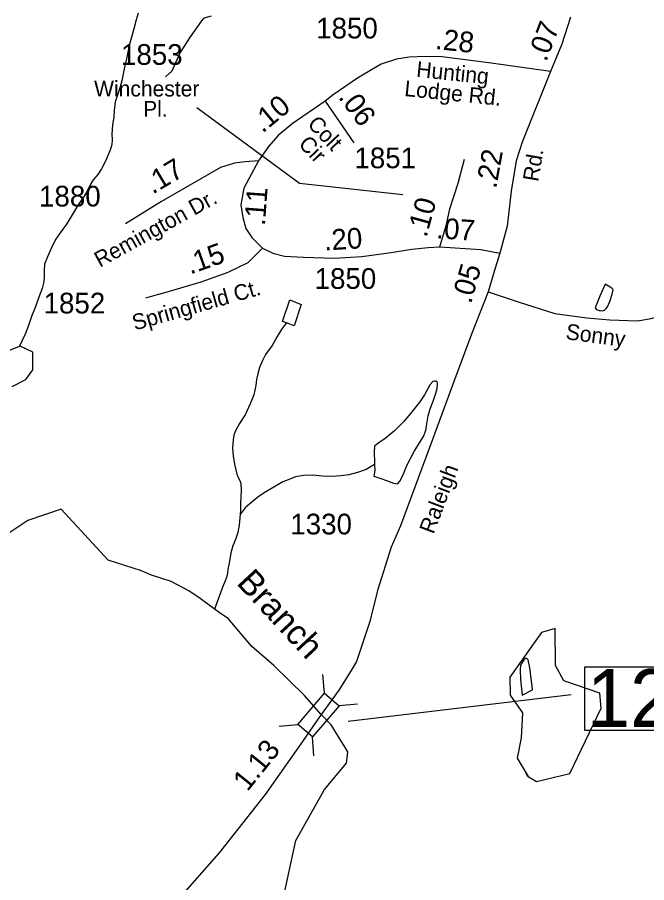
# Model space of a CAD drawing. Extents: x 2082433 to 2279600, y 546599 to 755198.
# Drawn here: x 2137017 to 2140814, y 651046 to 656269 of the extents above; entities that cross this region are included whole.
import ezdxf

# ---------------------------------------------------------------- set-up
doc = ezdxf.new("R2010")
doc.units = 0
for name, color, linetype in [('Exist Hydrographic Creek Single Shore', 7, 'Continuous'), ('Exist Hydrographic Creek Single Shore Label', 7, 'Continuous'), ('Exist Hydrographic Misc Water Feature', 7, 'Continuous'), ('Exist Hydrographic Pond Under 1500 Sq Ft', 7, 'Continuous'), ('Exist Road Non-System Type 51', 7, 'Continuous'), ('Exist Road Secondary Mileage Hundredths English Label', 7, 'Continuous'), ('Exist Road Secondary Structure Standard Bridge CELL', 7, 'Continuous'), ('Exist Road Secondary Structure Standard Bridge Number Label', 7, 'Continuous'), ('Exist Road Secondary Type 51 Attributed', 7, 'Continuous'), ('Exist Road Secondary Type 51 Label', 7, 'Continuous'), ('Exist Road Secondary Type 51 Number Label', 7, 'Continuous')]:
    doc.layers.add(name, color=color, linetype=linetype)

msp = doc.modelspace()

# ---------------------------------------------------------------- linework, layer by layer
at = {"layer": 'Exist Hydrographic Creek Single Shore'}
for points in [[(2138641.4, 654424.1), (2138613.7, 654388.1), (2138585.6, 654342.1), (2138554, 654287.6), (2138514.4, 654233.6), (2138496.4, 654197.4), (2138478.3, 654155.5), (2138469.1, 654117.2), (2138461.3, 654083.4), (2138455.4, 654047.5), (2138443.5, 653991.3), (2138421.3, 653935.4), (2138391.6, 653869.3), (2138358.4, 653817.2), (2138334.4, 653772.9), (2138324.5, 653746.8), (2138318.6, 653719), (2138314.9, 653668.8), (2138319.2, 653622.7), (2138327.4, 653572.8), (2138335.4, 653537.1), (2138343.8, 653503), (2138359.6, 653473.1), (2138365.6, 653455.1), (2138368, 653413.4), (2138364.3, 653335.3), (2138364.7, 653291.4), (2138362.5, 653271)], [(2136986.3, 654041.5), (2137069.3, 654082.5), (2137111.1, 654140.7), (2137110.3, 654248.9), (2137035.3, 654283.3), (2136969.2, 654258.4)], [(2139172.8, 653570.7), (2139121, 653540.4), (2139069.1, 653522.3), (2139017.4, 653508.2), (2138969.2, 653502.1), (2138917.6, 653497.8), (2138857.5, 653499.1), (2138799.4, 653505.1), (2138743.3, 653503), (2138695.5, 653496.5), (2138651.6, 653478.3), (2138619.4, 653466.2), (2138599.5, 653454.2), (2138564, 653434), (2138506, 653399.8), (2138468.1, 653373.5), (2138420.1, 653333.3), (2138392.4, 653307.5), (2138374.8, 653283.4), (2138362.5, 653271)], [(2138600.2, 650856.3), (2138698.2, 651300.4), (2138871.1, 651608.5), (2139004.2, 651766.6), (2139012.1, 651835.3), (2138911.7, 651999.1), (2138850.6, 652061.1), (2138749.5, 652174.9), (2138565.5, 652356.7), (2138431.3, 652472.2), (2138290.3, 652640.4), (2138248.6, 652666.1), (2138212.7, 652692.2), (2138120.1, 652762.1), (2138051.2, 652806.7), (2137945.8, 652863.4), (2137820.2, 652904), (2137767.5, 652928.3), (2137566.1, 652993.1), (2137281.1, 653300.7), (2137081.2, 653232.6), (2136973.1, 653159.4)], [(2138362.5, 653271), (2138360.6, 653247.4), (2138356.7, 653203.4), (2138347.3, 653159.4), (2138333.6, 653117.2), (2138317.4, 653079.1), (2138305.3, 653037.2), (2138295.8, 652974.9), (2138288.3, 652937.1), (2138286, 652913.2), (2138278.6, 652887.1), (2138252.6, 652822.9), (2138206.7, 652696.5)]]:
    msp.add_lwpolyline(points, dxfattribs=at)
at = {"layer": 'Exist Hydrographic Misc Water Feature'}
msp.add_line((2140096.6, 651686.8), (2140084.5, 651709.3), dxfattribs=at)
for points in [[(2137745.7, 656293.4), (2137734, 656253.5), (2137719.8, 656199.6), (2137692.6, 656099.5), (2137675.1, 656017.4), (2137662.8, 655957.2), (2137647.5, 655885.3), (2137637.6, 655849), (2137621.6, 655799.1), (2137607.7, 655759.1), (2137602.1, 655707.2), (2137600.5, 655668.9), (2137592.5, 655617), (2137586.6, 655563.1), (2137589, 655529.1), (2137587.4, 655501), (2137576.9, 655467.2)], [(2137576.9, 655467.2), (2137575.5, 655463), (2137555.6, 655414.9), (2137537.8, 655377.1), (2137526.1, 655354.9), (2137503.7, 655320.9), (2137474.2, 655288.5), (2137454.1, 655254.6), (2137432.2, 655210.5), (2137420.9, 655190.3), (2137402.4, 655162.3), (2137384.6, 655136.2), (2137336.8, 655056.2), (2137313.4, 655020), (2137275.9, 654968.1), (2137247.4, 654927.8), (2137221.8, 654873.7), (2137199.8, 654823.8), (2137182.4, 654779.4), (2137178.5, 654741.5), (2137178.7, 654701.7), (2137176.7, 654671.6), (2137167, 654631.7), (2137153.1, 654595.7), (2137125.6, 654517.5), (2137103.7, 654463.2), (2137084.2, 654409.4), (2137064.3, 654357.2), (2137028.9, 654280.9)], [(2140532.1, 654586.2), (2140502.6, 654516.1), (2140510.8, 654506.3), (2140520.7, 654502.4), (2140528.4, 654498.4), (2140536.6, 654498.4), (2140548.5, 654496.6), (2140560.6, 654502.4), (2140570.1, 654510.7), (2140578.5, 654522.5), (2140592.2, 654554.4), (2140606, 654598.6), (2140612.1, 654624.5), (2140609.6, 654628.5), (2140603.9, 654634.6), (2140564.1, 654658.5), (2140532.1, 654586.2)], [(2138641.4, 654424.1), (2138617.4, 654433.8), (2138660.8, 654564.3), (2138730.5, 654536.3), (2138687.7, 654406.1), (2138641.4, 654424.1)], [(2139172.8, 653570.7), (2139173.3, 653534.5), (2139167.3, 653498.9), (2139203.6, 653486.9), (2139251.4, 653471.2), (2139287.5, 653457.2), (2139299.4, 653455.4), (2139309.6, 653453.4), (2139313.5, 653455.3), (2139325.6, 653469.3), (2139341.6, 653499.3), (2139368.7, 653567.4), (2139410.5, 653647.9), (2139454.2, 653715.9), (2139470.4, 653743.9), (2139480, 653772), (2139483.7, 653786.1), (2139485.8, 653804), (2139495.4, 653864.2), (2139507.1, 653906.2), (2139525.3, 653952.1), (2139543.2, 654000.1), (2139550.8, 654028.2), (2139552.8, 654052.2), (2139552.6, 654062.4), (2139550.3, 654066.4), (2139542.3, 654072), (2139534.8, 654072), (2139524.7, 654069.9), (2139508.9, 654052), (2139473, 653989.6), (2139445.2, 653947.6), (2139397.8, 653887.5), (2139349.8, 653829.4), (2139292, 653773.2), (2139236.2, 653727), (2139198.3, 653700.7), (2139182.7, 653688.8), (2139172.4, 653680.6), (2139172.8, 653664.8), (2139170.4, 653658.6), (2139172.8, 653570.7)], [(2140052.3, 652272.8), (2140062.8, 652177.1), (2140126.3, 652209.3), (2140120.8, 652247.5), (2140109.9, 652343.2), (2140099.7, 652391.4), (2140092.1, 652399), (2140084.1, 652399), (2140073.8, 652391.2), (2140052.3, 652358.8), (2140050.1, 652332.8), (2140052.3, 652272.8)]]:
    msp.add_lwpolyline(points, dxfattribs=at)
at = {"layer": 'Exist Hydrographic Pond Under 1500 Sq Ft'}
msp.add_lwpolyline([(2140150, 651656.9), (2140349.9, 651705.4), (2140540, 652098.5), (2140531, 652190.4), (2140314, 652263.8), (2140264, 652356.6), (2140263, 652579.7), (2140179.9, 652555.2), (2139989, 652286.8), (2139989.8, 652178.5), (2140064.9, 652072), (2140057.9, 651921.3), (2140032.9, 651797.1), (2140100, 651687.5), (2140150, 651656.9)], dxfattribs=at)
at = {"layer": 'Exist Road Non-System Type 51'}
msp.add_lwpolyline([(2138187.2, 656275.5), (2138141.8, 656264.2), (2138127.7, 656247.2), (2138056.8, 656145.2), (2138000.1, 656057.3), (2137969, 655989.3), (2137949.1, 655944), (2137912.3, 655910)], dxfattribs=at)
at = {"layer": 'Exist Road Secondary Structure Standard Bridge CELL'}
for p, q in [((2138870.3, 652189), (2138861.1, 652301.8)), ((2138956.5, 652115.7), (2139069.3, 652124.9)), ((2138596.5, 651991.4), (2138709.3, 652000.5)), ((2138806.7, 651812.7), (2138797.5, 651925.5))]:
    msp.add_line(p, q, dxfattribs=at)
msp.add_lwpolyline([(2138709.3, 652000.5), (2138869.9, 652189.4), (2138958.1, 652114.4), (2138797.5, 651925.5)], close=True, dxfattribs=at)
at = {"layer": 'Exist Road Secondary Structure Standard Bridge Number Label'}
msp.add_line((2139014, 652020.8), (2140357.7, 652182.6), dxfattribs=at)
msp.add_lwpolyline([(2140440.7, 652349.7), (2141369.7, 652349.7), (2141369.7, 651965.6), (2140440.7, 651965.6)], close=True, dxfattribs=at)
at = {"layer": 'Exist Road Secondary Type 51 Attributed'}
for points in [[(2140354.3, 656269.9), (2140303.3, 656106.9), (2140233.9, 655941.1)], [(2140233.9, 655941.1), (2139861.9, 655993.8), (2139579, 656030.5), (2139480.3, 656032.3), (2139380.6, 656028.6), (2139305, 656015.7), (2139211.8, 655986.2), (2139163.8, 655958.5), (2139070.6, 655901.3), (2138923.8, 655800.7), (2138874, 655762.8)], [(2140233.9, 655941.1), (2140062.4, 655516.1), (2140027, 655402.7), (2139997.2, 655219.9), (2139971.7, 655008.8), (2139929.2, 654845.9)], [(2138874, 655762.8), (2138675.6, 655626.3), (2138591.6, 655556.1), (2138532.5, 655488.8), (2138471.6, 655402)], [(2138874, 655762.8), (2139048.4, 655510.9)], [(2138471.6, 655402), (2138392.3, 655397.4), (2138328.6, 655389.1), (2138243.7, 655363.2), (2137886.6, 655156.5), (2137670.6, 655021.8)], [(2138471.6, 655402), (2138384, 655237.7), (2138365.5, 655136.2), (2138377.5, 655060.6), (2138396.9, 654995), (2138432, 654940.6), (2138497.5, 654875.1)], [(2139566.4, 654883.1), (2139606.5, 655018.2), (2139627.6, 655113.3), (2139677.6, 655267.5), (2139715.6, 655413.2)], [(2138497.5, 654875.1), (2138408, 654786.5), (2138287.1, 654729.3), (2138124.6, 654671.1), (2137900.2, 654603.9), (2137862, 654594.4), (2137791.5, 654574.2)], [(2138497.5, 654875.1), (2138559.4, 654845.7), (2138630.2, 654827.4), (2138744.8, 654821.8), (2138931.3, 654815.4), (2139096, 654825.8), (2139258.8, 654847.3), (2139397.4, 654869.7), (2139495.3, 654879.5), (2139566.4, 654883.1)], [(2139566.4, 654883.1), (2139814.1, 654868), (2139929.2, 654845.9)], [(2139929.2, 654845.9), (2139893.8, 654735.4), (2139857, 654612.1)], [(2139857, 654612.1), (2140038.3, 654551.2), (2140260.4, 654481.1), (2140453.7, 654455.2), (2140592.3, 654442.1), (2140758.1, 654436.4), (2140840.3, 654452), (2140880, 654463.3), (2140970.6, 654490.2), (2141078.3, 654529.9), (2141248.3, 654602.2), (2141482.1, 654685.8), (2141545.9, 654704.2), (2141626.7, 654718.4), (2141890.3, 654727.4), (2142078.7, 654729.9), (2142534.9, 654731.1), (2143001.3, 654748.4)], [(2139857, 654612.1), (2139757.2, 654355.7), (2139648, 654064.9), (2139521.3, 653720), (2139328.4, 653199), (2139273.5, 653070.8), (2139190.5, 652810.3), (2139143.9, 652623.3), (2139063.7, 652381.6), (2139032.3, 652327.6), (2138957.9, 652208.2), (2138850.6, 652061.1)], [(2138850.6, 652061.1), (2138723.4, 651878.9), (2138512.9, 651578.7), (2138235.7, 651226.7), (2137773.3, 650700.6), (2137645, 650541.5), (2137421.6, 650292.7), (2137320, 650166.6), (2137186.2, 650015.5), (2137145.4, 649946.7), (2137099.1, 649847), (2137071, 649743), (2137019, 649500)]]:
    msp.add_lwpolyline(points, dxfattribs=at)
at = {"layer": 'Exist Road Secondary Type 51 Number Label'}
msp.add_lwpolyline([(2139342.6, 655198.4), (2138719.9, 655264.9), (2138101.3, 655721.5)], dxfattribs=at)

# ---------------------------------------------------------------- texts
at = {"layer": 'Exist Hydrographic Creek Single Shore Label'}
msp.add_text('Branch', height=150, rotation=312.8143, dxfattribs=at).set_placement((2138334.6, 652851.6))
at = {"layer": 'Exist Road Secondary Mileage Hundredths English Label'}
for s, rotation, p in [('.07', 69.1736, (2140207.9, 655995.9)), ('.28', 353.9621, (2139535.3, 656077.9)), ('.10', 39.6956, (2138496.4, 655566.1)), ('.06', 306.4963, (2138950.3, 655786.3)), ('.22', 79.7023, (2139906.1, 655231.3)), ('.17', 30.8021, (2137833.6, 655198.2)), ('.11', 85.8364, (2138510.9, 655008.5)), ('.10', 74.5271, (2139485.4, 654935.9)), ('.07', 356.116, (2139542.4, 654935.7)), ('.20', 3.5961, (2138870.3, 654860.9)), ('.15', 19.6051, (2138060.4, 654715.9)), ('.05', 74.2096, (2139754.2, 654535.9)), ('1.13', 51.2141, (2138405.9, 651592.2))]:
    msp.add_text(s, height=125, rotation=rotation, dxfattribs=at).set_placement(p)
at = {"layer": 'Exist Road Secondary Structure Standard Bridge Number Label'}
msp.add_text('124', height=350, dxfattribs=at).set_placement((2140453.2, 651985.4))
at = {"layer": 'Exist Road Secondary Type 51 Label'}
for s, rotation, p in [('Hunting', 354.1224, (2139421.3, 655909.5)), ('Winchester', 0.0055, (2137480.5, 655790.9)), (' Lodge Rd.', 354.1224, (2139314.5, 655797.9)), (' Pl.', 0.0055, (2137741.2, 655668.9)), ('Colt', 313.511, (2138762.6, 655619.6)), (' Cir', 313.511, (2138684.2, 655525.1)), ('Rd.', 80.5557, (2140160, 655273.2)), ('Remington Dr.', 28.8481, (2137515.2, 654757.1)), ('Springfield Ct.', 15.8764, (2137726, 654378)), ('Sonny', 352.4567, (2140322, 654326.6)), ('Raleigh', 69.3226, (2139528.3, 653145.4))]:
    msp.add_text(s, height=95, rotation=rotation, dxfattribs=at).set_placement(p)
at = {"layer": 'Exist Road Secondary Type 51 Number Label'}
for s, p in [('1850', (2138820.2, 656141)), ('1853', (2137642.9, 655982)), ('1851', (2139051.2, 655358)), ('1880', (2137148.5, 655127)), ('1850', (2138811, 654629.9)), ('1852', (2137175.9, 654481.5)), ('1330', (2138664.3, 653148))]:
    msp.add_text(s, height=125, dxfattribs=at).set_placement(p)

doc.saveas('drawing.dxf')
